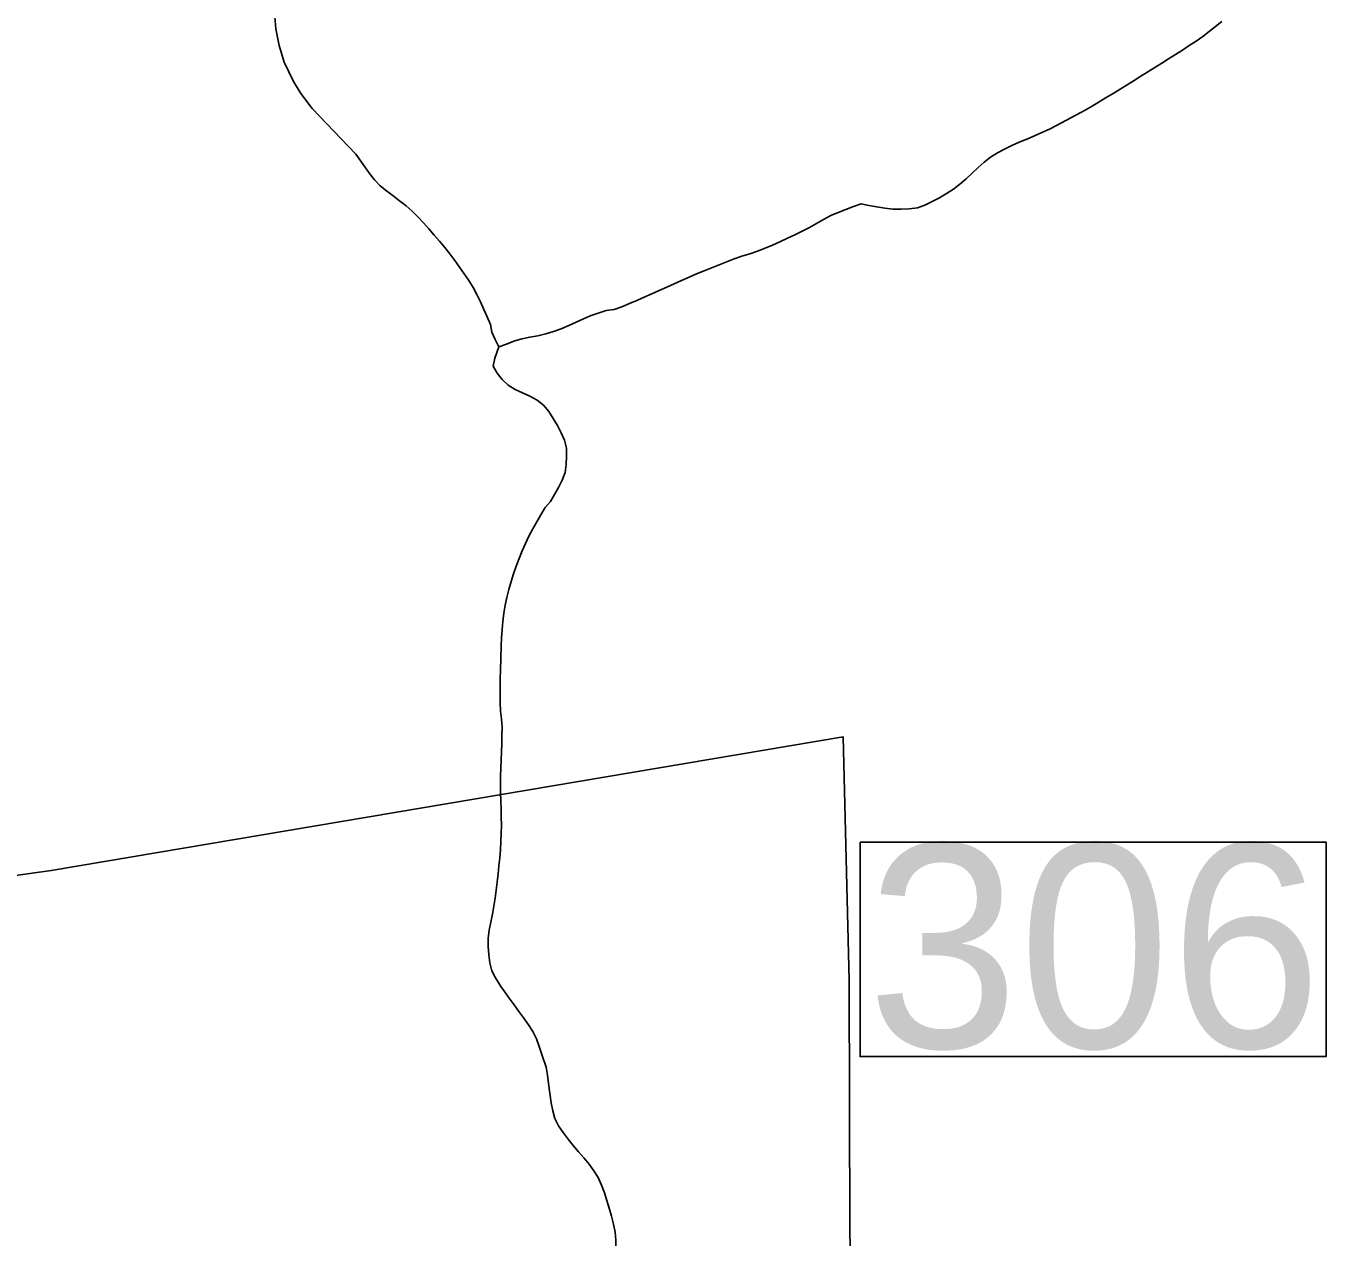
# Model space of a CAD drawing. Extents: x 1268485 to 1426702, y 514839 to 616766.
# Drawn here: x 1372195 to 1374812, y 574465 to 576904 of the extents above; entities that cross this region are included whole.
import ezdxf

# ---------------------------------------------------------------- set-up
doc = ezdxf.new("R2010")
doc.units = 0
for name, color, linetype in [('Old_Level_31', 7, 'Continuous'), ('Old_Level_48', 7, 'Continuous'), ('Old_Level_49', 7, 'Continuous'), ('Old_Level_62', 7, 'Continuous')]:
    doc.layers.add(name, color=color, linetype=linetype)

msp = doc.modelspace()

# ---------------------------------------------------------------- linework, layer by layer
at = {"layer": 'Old_Level_31'}
msp.add_lwpolyline([(1373873.984, 575261.776), (1374811.929, 575261.776), (1374811.929, 574829.759), (1373873.984, 574829.759), (1373873.984, 575261.776)], dxfattribs=at)
at = {"layer": 'Old_Level_48'}
for points in [[(1368861.461, 574510.265), (1368932.443, 574646.702), (1369003.48, 574755.604), (1369064.51, 574794.159), (1369868.123, 574854.787), (1370100.837, 574879.194), (1370967.725, 575024.937), (1372245.697, 575204.291), (1373840.114, 575473.635)], [(1373840.114, 575473.635), (1373851.828, 574982.86), (1373853.517, 574480.583), (1373863.087, 573982.149), (1373596.289, 573849.655), (1373333.537, 573697.625), (1373243.463, 573748.603), (1373018.278, 573777.733), (1372620.452, 573770.451), (1372263.91, 573766.809), (1371794.774, 573759.527), (1371708.454, 573748.603), (1371706.735, 573500.417), (1371784.031, 571813.508)]]:
    msp.add_lwpolyline(points, dxfattribs=at)
at = {"layer": 'Old_Level_49'}
for points in [[(1368861.461, 574510.265), (1368932.443, 574646.702), (1369003.48, 574755.604), (1369064.51, 574794.159), (1369868.123, 574854.787), (1370100.837, 574879.194), (1370967.725, 575024.937), (1372245.697, 575204.291), (1373840.114, 575473.635)], [(1373840.114, 575473.635), (1373851.828, 574982.86), (1373853.517, 574480.583), (1373863.087, 573982.149), (1373596.289, 573849.655), (1373333.537, 573697.625), (1373243.463, 573748.603), (1373018.278, 573777.733), (1372620.452, 573770.451), (1372263.91, 573766.809), (1371794.774, 573759.527), (1371708.454, 573748.603), (1371706.735, 573500.417), (1371784.031, 571813.508)]]:
    msp.add_lwpolyline(points, dxfattribs=at)
at = {"layer": 'Old_Level_62'}
for points in [[(1372693.593, 576979.398), (1372694.926, 576931.056), (1372697.899, 576898.761), (1372704.563, 576865.132), (1372714.918, 576831.401), (1372733.783, 576792.493), (1372748.137, 576768.604), (1372771, 576738.307), (1372858.967, 576646.393)], [(1373146.655, 576258.332), (1373161.932, 576264.176), (1373177.311, 576269.968), (1373192.997, 576274.736), (1373209.094, 576278.17), (1373225.293, 576281.093), (1373241.39, 576284.476), (1373256.973, 576289.192), (1373272.352, 576295.036), (1373287.424, 576301.496), (1373302.393, 576308.262), (1373317.464, 576315.029), (1373332.433, 576321.591), (1373363.088, 576331.536), (1373378.979, 576333.894), (1373394.563, 576339.225), (1373409.635, 576345.633), (1373424.706, 576352.194), (1373439.675, 576358.808), (1373454.746, 576365.472), (1373469.715, 576372.136), (1373484.684, 576378.851), (1373499.755, 576385.515), (1373514.724, 576392.179), (1373529.693, 576398.793), (1373544.764, 576405.354), (1373559.835, 576411.814), (1373620.736, 576435.6), (1373636.217, 576440.982), (1373651.801, 576445.955), (1373667.488, 576451.132), (1373682.764, 576456.976), (1373697.835, 576463.435), (1373712.804, 576470.151), (1373727.671, 576477.071), (1373742.434, 576484.197), (1373757.198, 576491.425), (1373771.962, 576498.704), (1373786.213, 576506.753), (1373800.361, 576515.211), (1373814.92, 576522.695), (1373829.992, 576529.206), (1373845.268, 576535.255), (1373860.647, 576540.996), (1373876.333, 576546.276), (1373891.507, 576543.354), (1373907.604, 576540.176), (1373923.905, 576537.561), (1373940.207, 576535.87), (1373956.611, 576535.46), (1373973.015, 576536.28), (1373989.317, 576538.126), (1374004.593, 576544.123), (1374019.357, 576551.197), (1374033.916, 576558.887), (1374048.167, 576567.038), (1374061.803, 576576.163), (1374074.926, 576586.108), (1374087.434, 576596.771), (1374099.532, 576608.048), (1374111.425, 576619.48), (1374123.729, 576630.45), (1374136.647, 576640.395), (1374150.488, 576648.905), (1374164.842, 576656.543), (1374179.605, 576663.72), (1374194.574, 576670.435), (1374209.748, 576676.946), (1374224.922, 576683.405), (1374240.096, 576689.967), (1374255.064, 576696.733), (1374269.623, 576704.269), (1374327.448, 576734.924), (1374341.494, 576743.383), (1374355.54, 576751.892), (1374369.586, 576760.35), (1374383.53, 576768.912), (1374397.576, 576777.472), (1374411.519, 576786.034), (1374425.565, 576794.697), (1374439.509, 576803.309), (1374453.452, 576812.024), (1374467.293, 576820.738), (1374481.237, 576829.505), (1374495.078, 576838.27), (1374508.919, 576847.087), (1374522.76, 576855.956), (1374536.498, 576864.876), (1374550.237, 576873.847), (1374563.77, 576883.126), (1374576.791, 576893.071), (1374589.607, 576903.374), (1374602.423, 576913.627)], [(1373146.655, 576258.332), (1373139.581, 576273.249), (1373132.712, 576288.167), (1373129.841, 576303.904), (1373123.485, 576318.925), (1373116.82, 576333.996), (1373109.849, 576348.913), (1373102.569, 576363.677), (1373094.88, 576378.133), (1373086.37, 576392.129), (1373077.04, 576405.662), (1373057.97, 576432.421), (1373048.333, 576445.698), (1373038.285, 576458.668), (1373027.623, 576471.227), (1373016.96, 576483.633), (1373006.092, 576495.987), (1372995.019, 576508.136), (1372983.742, 576520.081), (1372972.156, 576531.666), (1372960.058, 576542.688), (1372947.14, 576552.838), (1372933.811, 576562.629), (1372920.688, 576572.523), (1372908.077, 576582.98), (1372896.594, 576594.515), (1372886.342, 576607.228), (1372876.807, 576620.659), (1372858.967, 576646.393)], [(1373151.167, 574970.861), (1373148.911, 574974.296), (1373140.299, 574988.137), (1373133.019, 575002.541), (1373128.918, 575018.433), (1373126.765, 575035.042), (1373125.125, 575051.396), (1373125.535, 575067.902), (1373127.688, 575084.152), (1373130.559, 575100.3), (1373133.737, 575116.448), (1373136.813, 575132.544), (1373139.581, 575148.744), (1373141.632, 575164.994), (1373143.58, 575181.296), (1373145.425, 575197.598), (1373147.066, 575213.95), (1373148.603, 575230.303), (1373149.834, 575246.656), (1373150.962, 575263.06), (1373151.679, 575279.413), (1373151.884, 575295.818), (1373151.679, 575312.222), (1373151.269, 575328.626), (1373150.756, 575345.03), (1373150.346, 575361.485), (1373150.244, 575377.889), (1373150.449, 575394.293), (1373150.859, 575410.698), (1373151.474, 575427.102), (1373152.089, 575443.506), (1373152.602, 575459.91), (1373153.115, 575476.314), (1373153.32, 575492.718), (1373152.089, 575509.02), (1373149.834, 575525.271), (1373149.526, 575541.675), (1373149.321, 575558.079), (1373149.321, 575574.483), (1373149.526, 575590.938), (1373149.936, 575607.343), (1373151.782, 575656.607), (1373152.499, 575673.113), (1373153.525, 575689.518), (1373154.858, 575705.922), (1373156.806, 575722.172), (1373159.471, 575738.268), (1373162.752, 575754.212), (1373166.751, 575770.154), (1373171.364, 575785.995), (1373176.388, 575801.681), (1373181.822, 575817.265), (1373187.563, 575832.644), (1373193.612, 575847.92), (1373200.174, 575862.889), (1373207.351, 575877.653), (1373215.143, 575892.16), (1373223.242, 575906.514), (1373231.444, 575920.714), (1373239.749, 575934.913), (1373250.514, 575947.063), (1373258.921, 575961.212), (1373267.021, 575975.616), (1373274.403, 575990.277), (1373280.144, 576005.451), (1373282.605, 576021.804), (1373283.22, 576038.311), (1373282.708, 576054.971), (1373278.709, 576070.658), (1373272.25, 576085.678), (1373264.663, 576100.39), (1373256.256, 576114.641), (1373247.439, 576128.432), (1373236.673, 576140.991), (1373223.653, 576151.141), (1373209.401, 576159.035), (1373194.33, 576165.956), (1373179.464, 576173.03), (1373165.52, 576181.335), (1373153.525, 576192.613), (1373143.17, 576205.479), (1373135.685, 576220.038), (1373138.863, 576236.084), (1373146.655, 576258.332)], [(1373321.77, 574621.504), (1373318.079, 574625.963), (1373307.416, 574638.471), (1373296.651, 574650.98), (1373286.296, 574663.693), (1373276.453, 574676.816), (1373267.124, 574690.657), (1373259.742, 574705.268), (1373255.231, 574720.852), (1373252.257, 574736.948), (1373246.823, 574775.959), (1373244.568, 574792.261), (1373242.21, 574808.562), (1373233.187, 574834.399), (1373228.061, 574850.085), (1373222.832, 574865.721), (1373215.45, 574880.228), (1373206.531, 574893.966), (1373197.098, 574907.5), (1373187.358, 574920.828), (1373177.413, 574934.054), (1373167.673, 574947.332), (1373158.036, 574960.711), (1373151.167, 574970.861)], [(1373347.709, 574353.808), (1373356.629, 574367.752), (1373365.651, 574381.644), (1373373.648, 574395.844), (1373379.492, 574410.966), (1373381.85, 574427.319), (1373382.67, 574443.826), (1373382.568, 574460.281), (1373380.722, 574476.635), (1373377.442, 574492.679), (1373373.546, 574508.623), (1373369.239, 574524.514), (1373364.523, 574540.252), (1373359.397, 574555.835), (1373353.758, 574571.317), (1373346.889, 574586.337), (1373338.277, 574600.229), (1373328.537, 574613.302), (1373321.77, 574621.504)]]:
    msp.add_lwpolyline(points, dxfattribs=at)

# ---------------------------------------------------------------- texts
at = {"layer": 'Old_Level_31'}
msp.add_text('306', height=410.1042, dxfattribs=at).set_placement((1373888.268, 574847.562))

doc.saveas('drawing.dxf')
